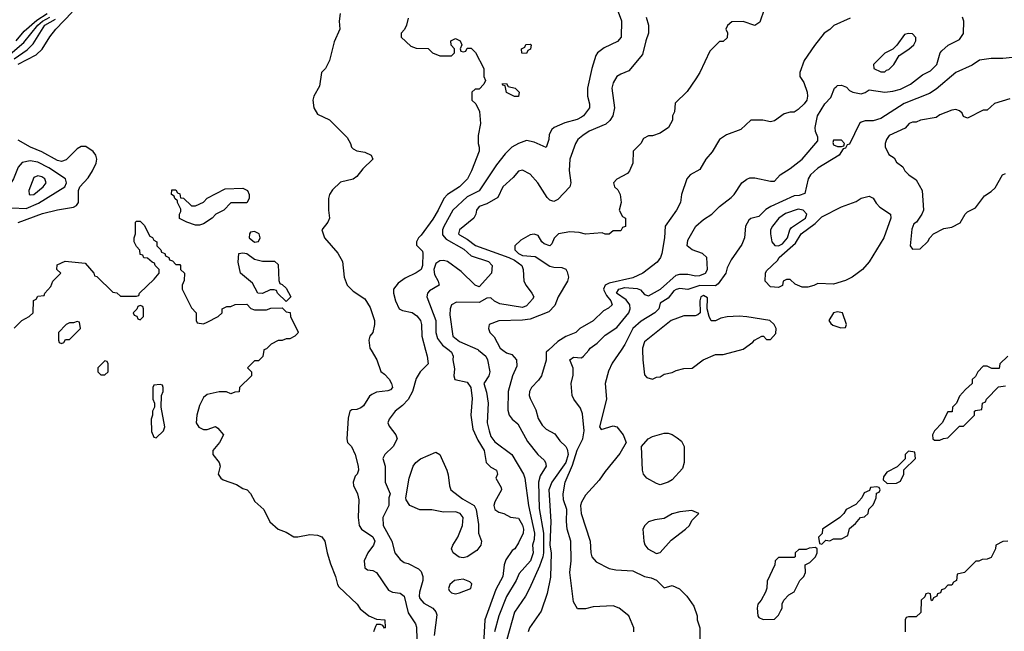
# Model space of a CAD drawing. Header units: inches. Extents: x 1793389 to 1900389, y 320802 to 470796.
# Tile 576 of 656: x 1884398 to 1889397, y 378572 to 381678. Entities that reach past the tile are written whole.
import ezdxf

# ---------------------------------------------------------------- set-up
doc = ezdxf.new("R2010")
doc.units = ezdxf.units.IN
doc.header["$MEASUREMENT"] = 0
doc.layers.add('B8387', color=7, linetype='Continuous')
doc.layers.add('B8388', color=7, linetype='Continuous')

msp = doc.modelspace()

# ---------------------------------------------------------------- linework, layer by layer
at = {"layer": 'B8387', "color": 2}
for points, elevation in [([(1885637.7, 380000), (1885632.7, 379967.3), (1885610, 379946), (1885590, 379946), (1885554, 379910), (1885574, 379890), (1885574, 379870), (1885514, 379810), (1885512.7, 379787.3), (1885490, 379786), (1885470, 379778), (1885447.3, 379787.3), (1885410, 379788), (1885350, 379774), (1885330, 379759), (1885310, 379718), (1885296.3, 379670), (1885294, 379630), (1885307.9, 379607.9), (1885330, 379596), (1885350, 379596), (1885391.3, 379611.3), (1885403.6, 379603.6), (1885432, 379570), (1885412, 379530), (1885378, 379490), (1885378, 379470), (1885411.1, 379428.9), (1885416, 379410), (1885406, 379370), (1885418, 379350), (1885430, 379341), (1885498, 379318), (1885530, 379298), (1885552, 379290), (1885570, 379272), (1885590.7, 379230.7), (1885637.3, 379190), (1885667.5, 379127.5), (1885710, 379091), (1885750, 379074.8), (1885790, 379051.3), (1885810, 379051), (1885870, 379062.8), (1885910, 379060.7), (1885932.3, 379052.3), (1885947.3, 379030), (1885958.8, 378970), (1885975.3, 378915.3), (1886001, 378850), (1886010.8, 378810), (1886018.5, 378798.5), (1886111.3, 378710), (1886126.8, 378686.8), (1886170, 378651.3), (1886210, 378634), (1886252, 378630), (1886254, 378590), (1886250, 378588), (1886242, 378602), (1886230, 378606), (1886210, 378606), (1886203.6, 378596.4), (1886194, 378570)], 178), ([(1886181.9, 380000), (1886211.3, 379950), (1886231.1, 379891.1), (1886250, 379878), (1886272.8, 379852.8), (1886286, 379830), (1886291, 379810), (1886281, 379799), (1886267.1, 379792.9), (1886210, 379786), (1886185.2, 379774.8), (1886174, 379766), (1886143.6, 379716.4), (1886130, 379706), (1886110, 379698), (1886083.6, 379696.4), (1886074, 379690), (1886066, 379654), (1886058, 379550), (1886062, 379530), (1886082, 379510), (1886101, 379470), (1886116, 379410), (1886118, 379390), (1886111.3, 379370), (1886101, 379359), (1886091.3, 379330), (1886091.6, 379311.6), (1886112, 379270), (1886119.8, 379239.8), (1886116.4, 379150), (1886121.3, 379110), (1886133, 379090), (1886191.1, 379051.1), (1886200.3, 379030), (1886194.4, 379010), (1886166, 378970), (1886146.8, 378930), (1886150, 378894), (1886163.5, 378883.5), (1886190, 378881), (1886210, 378871), (1886270, 378780.7), (1886290, 378770.6), (1886330, 378764.9), (1886350.3, 378750.3), (1886370, 378666), (1886407.3, 378610), (1886412.7, 378592.7), (1886414.4, 378530)], 182), ([(1886458.5, 380000), (1886466.8, 379970), (1886471.3, 379930), (1886431.3, 379890), (1886410, 379855.3), (1886392.7, 379790), (1886370, 379749.3), (1886341.4, 379718.6), (1886304, 379690), (1886274, 379650), (1886267.3, 379630), (1886273.4, 379613.4), (1886306.8, 379570), (1886314, 379550), (1886294, 379510), (1886250.8, 379470), (1886240.7, 379450), (1886253.4, 379410), (1886253.4, 379330), (1886278, 379270), (1886272, 379250), (1886272, 379210), (1886241, 379150), (1886242.8, 379110), (1886286.8, 379030), (1886302.8, 378970), (1886330, 378936), (1886350, 378921), (1886370, 378916), (1886422, 378890), (1886436.3, 378876.3), (1886444, 378850), (1886444, 378830), (1886428, 378770), (1886426, 378750), (1886430, 378738), (1886450, 378714.8), (1886496, 378690), (1886510.5, 378670.5), (1886515.5, 378655.5), (1886501.6, 378550)], 186), ([(1886577.7, 380000), (1886590.7, 379990), (1886598.8, 379970), (1886597.3, 379950), (1886605.2, 379905.2), (1886602, 379870), (1886606.8, 379850), (1886670, 379838), (1886687.3, 379810), (1886694.4, 379754.4), (1886688.2, 379670), (1886698.7, 379598.7), (1886723.1, 379543.1), (1886756.3, 379490), (1886766.4, 379430), (1886790, 379404.9), (1886818.8, 379390), (1886823, 379370), (1886815.5, 379350), (1886841.6, 379301.6), (1886843.8, 379290), (1886810.3, 379230), (1886804.6, 379210), (1886810, 379191), (1886830, 379177), (1886856, 379170), (1886890, 379150.8), (1886930, 379146), (1886950, 379111), (1886954.9, 379090), (1886953.7, 379070), (1886930, 379021.2), (1886910.8, 378990), (1886898, 378982), (1886865.2, 378934.8), (1886856.9, 378910), (1886850.4, 378850), (1886815.3, 378784.7), (1886758.4, 378630), (1886752.8, 378507.2)], 190), ([(1886726.5, 380000), (1886764, 379970), (1886773.4, 379950), (1886784.9, 379890), (1886778.8, 379870), (1886754, 379830), (1886767, 379787), (1886776.3, 379730), (1886770.7, 379630.7), (1886780.5, 379590), (1886790, 379561), (1886810, 379534), (1886896, 379470), (1886956.3, 379370), (1886963, 379350), (1886980.9, 379210), (1887011.4, 379070), (1887010, 379038), (1887002, 379010), (1887004.9, 378970), (1886990.3, 378930), (1886933.7, 378866.3), (1886918.4, 378830), (1886870, 378749.2), (1886830.4, 378650), (1886808.8, 378570)], 194), ([(1886850.3, 380000), (1886870, 379986), (1886897, 379977), (1886920.7, 379950), (1886921.4, 379918.6), (1886899.1, 379870), (1886877.6, 379790), (1886875.2, 379695.2), (1886882, 379670), (1886897.3, 379650), (1886926.4, 379626.4), (1886975.6, 379535.6), (1887027.7, 379470), (1887060.9, 379440.9), (1887068, 379430), (1887070.4, 379410.4), (1887039.3, 379360.7), (1887031.5, 379328.5), (1887035.1, 379195.1), (1887056.5, 379070), (1887057.8, 378970), (1887054.4, 378950), (1887037.6, 378902.4), (1886985.5, 378790), (1886964.9, 378750), (1886910.4, 378669.6), (1886870.4, 378530)], 198), ([(1887082.2, 380000), (1887071.3, 379990), (1887070.7, 379949.3), (1887047.3, 379870), (1887032.3, 379847.7), (1886996, 379810), (1886986, 379790), (1886984.7, 379770), (1886990, 379754), (1887017.3, 379697.3), (1887030, 379652), (1887050, 379618), (1887070, 379598.8), (1887114.4, 379574.4), (1887139.8, 379539.8), (1887170, 379511.3), (1887177.3, 379497.3), (1887182, 379470), (1887170.2, 379430), (1887099.3, 379330), (1887083.7, 379290), (1887094.7, 379130), (1887089.3, 379010), (1887096.1, 378970), (1887092.8, 378847.2), (1887076.3, 378763.7), (1887045.5, 378674.5), (1886986, 378590), (1886978.8, 378570)], 202), ([(1887516, 378570), (1887516, 378590), (1887490, 378651.3), (1887442, 378690), (1887410, 378701), (1887310, 378696), (1887270, 378686.8), (1887230, 378686), (1887210, 378722), (1887190.4, 378870), (1887197.6, 378930), (1887196.4, 379030), (1887178, 379090), (1887173, 379130), (1887174.9, 379190), (1887158.8, 379238.8), (1887156.3, 379270), (1887167.4, 379330), (1887204.7, 379415.3), (1887228.7, 379491.3), (1887256.5, 379550), (1887263.8, 379590), (1887255.9, 379675.9), (1887244.5, 379704.5), (1887211, 379750), (1887202.8, 379770), (1887198, 379830), (1887207.3, 379872.7), (1887207.5, 379907.5), (1887191.3, 379950), (1887210, 379964), (1887250, 379961.2), (1887261, 379970), (1887286.4, 380000)], 206), ([(1887450.7, 380000), (1887406.4, 379933.6), (1887387.1, 379892.9), (1887370.7, 379830), (1887376.3, 379750), (1887340.7, 379610), (1887350, 379596), (1887410, 379614.8), (1887430, 379611), (1887461, 379570), (1887476, 379530), (1887445.2, 379474.8), (1887370, 379384), (1887339.9, 379340.1), (1887270, 379264), (1887250, 379228), (1887245.5, 379210), (1887248, 379170), (1887294, 379030), (1887297.3, 378970), (1887302.8, 378950), (1887324, 378924), (1887390.9, 378890.9), (1887424.5, 378884.5), (1887510, 378878.8), (1887570, 378850.8), (1887603.5, 378843.5), (1887630, 378831), (1887670, 378792), (1887710, 378804.7), (1887747.1, 378787.1), (1887784.7, 378750), (1887819.8, 378699.8), (1887838, 378650), (1887838, 378630), (1887851.3, 378590), (1887851.3, 378530)], 210), ([(1887560.5, 380000), (1887560.7, 379950), (1887570, 379874), (1887581, 379861), (1887610, 379852), (1887630, 379862), (1887650, 379864.7), (1887670, 379878), (1887710, 379886), (1887730, 379896), (1887770, 379906), (1887812.5, 379907.5), (1887868, 379950), (1887930, 379978), (1887970, 379978), (1888052.5, 380000)], 214), ([(1889414, 379970), (1889374, 379930), (1889370, 379906), (1889332.7, 379907.3), (1889310, 379918), (1889290, 379918), (1889262, 379890), (1889250, 379866), (1889234, 379850), (1889234, 379830), (1889199.6, 379800.4), (1889170, 379766), (1889154, 379730), (1889134, 379710), (1889132.7, 379687.3), (1889110, 379686), (1889082, 379630), (1889042, 379590), (1889032, 379570), (1889034, 379550), (1889042, 379542), (1889070, 379542), (1889088.4, 379551.6), (1889110, 379554), (1889170, 379614), (1889190, 379614), (1889246, 379670), (1889246, 379690), (1889250, 379694), (1889282, 379698), (1889286, 379730), (1889302, 379738), (1889306, 379750), (1889367.3, 379812.7), (1889402, 379818)], 214), ([(1889414, 379030), (1889390, 379028), (1889354, 379010), (1889352, 378990), (1889330, 378946), (1889310, 378938), (1889283.6, 378936.4), (1889267.3, 378927.3), (1889252.7, 378927.3), (1889194, 378870), (1889158, 378862), (1889154, 378830), (1889138, 378822), (1889130, 378806), (1889110, 378806), (1889092.7, 378787.3), (1889078, 378782), (1889072.7, 378767.3), (1889058, 378762), (1889054, 378750), (1889038, 378742), (1889030, 378726), (1889026, 378730), (1889022, 378762), (1889010, 378766), (1888998, 378762), (1888992.7, 378747.3), (1888974, 378730), (1888972.7, 378667.3), (1888950, 378646), (1888910, 378646), (1888898, 378642), (1888894, 378630), (1888894, 378570)], 214)]:
    msp.add_lwpolyline(points, dxfattribs=dict(at, elevation=elevation))
for points, elevation in [([(1884830, 379946), (1884794, 379910), (1884794, 379890), (1884810, 379874), (1884830, 379874), (1884846, 379890), (1884846, 379930), (1884842, 379942)], 178), ([(1885110, 379826), (1885078, 379822), (1885074, 379810), (1885074, 379750), (1885082, 379730), (1885082, 379710), (1885072, 379690), (1885072, 379670), (1885064.7, 379650), (1885066, 379586), (1885078, 379558), (1885090, 379554), (1885128, 379590), (1885135.3, 379610), (1885115.3, 379710), (1885118, 379770), (1885126, 379790), (1885126, 379810), (1885122, 379822)], 178), ([(1887650, 379315.3), (1887630, 379322), (1887582, 379350), (1887564, 379370), (1887559, 379390), (1887554, 379510), (1887588, 379550), (1887610, 379561), (1887670, 379578), (1887690, 379578), (1887710, 379571.3), (1887735.3, 379555.3), (1887756.9, 379536.9), (1887771.3, 379510), (1887771.3, 379430), (1887762, 379398), (1887710, 379342), (1887690, 379329)], 210), ([(1886650, 378945.1), (1886628.2, 378948.2), (1886598, 378970), (1886589.6, 378990), (1886596.2, 379010), (1886621.6, 379050), (1886646, 379110), (1886649.2, 379150), (1886634, 379170), (1886610, 379179.5), (1886550, 379177.4), (1886490, 379188), (1886429.5, 379189.5), (1886378, 379210), (1886360.4, 379240.4), (1886358, 379250), (1886375.1, 379350), (1886395.1, 379410), (1886409.4, 379430), (1886432.7, 379447.3), (1886510, 379482), (1886530.4, 379470.4), (1886566, 379390), (1886573.2, 379366.8), (1886579.1, 379310), (1886586.8, 379290), (1886645.1, 379245.1), (1886704.7, 379210), (1886714.8, 379190), (1886726.4, 379113.6), (1886727.3, 379070), (1886742, 379030), (1886739.1, 379010), (1886718.4, 378981.6), (1886670, 378949.4)], 186), ([(1888910, 379486), (1888894, 379470), (1888892.7, 379447.3), (1888852.7, 379407.3), (1888799.6, 379380.4), (1888783.6, 379356.4), (1888782, 379342), (1888802, 379322), (1888850, 379324.7), (1888870, 379334), (1888886, 379370), (1888887.3, 379392.7), (1888946, 379450), (1888942, 379482)], 214), ([(1888750, 379306), (1888718, 379302), (1888712.7, 379287.3), (1888685.4, 379274.6), (1888674, 379250), (1888643.6, 379216.4), (1888594, 379190), (1888582, 379170), (1888562, 379150), (1888474, 379090), (1888472, 379068), (1888454, 379050), (1888458, 379018), (1888470, 379014), (1888490, 379034), (1888510, 379032), (1888530, 379042), (1888570, 379042), (1888602, 379058), (1888610, 379094), (1888640.4, 379119.6), (1888666, 379150), (1888687.3, 379152.7), (1888706, 379170), (1888708.4, 379191.6), (1888730, 379214), (1888738, 379230), (1888746, 379250), (1888747.3, 379272.7), (1888762, 379278), (1888766, 379290), (1888762, 379302)], 214), ([(1887810, 379186), (1887750, 379179), (1887710, 379169), (1887670, 379144), (1887622, 379138), (1887590, 379128.7), (1887571.3, 379110), (1887561, 379090), (1887566, 379030), (1887570.9, 379010.9), (1887586, 378990), (1887630, 378967.3), (1887650, 378971.3), (1887705.6, 379034.4), (1887778, 379090), (1887798, 379110), (1887810, 379134), (1887846, 379170)], 214), ([(1888438, 378998), (1888405.4, 378994.6), (1888390, 378988), (1888352.7, 378987.3), (1888334, 378970), (1888334, 378950), (1888330, 378946), (1888250, 378946), (1888234, 378930), (1888232, 378910), (1888192.7, 378827.3), (1888191.6, 378791.6), (1888184.7, 378770), (1888162, 378730), (1888144.7, 378710), (1888142, 378690), (1888144.7, 378650), (1888150, 378642), (1888172.7, 378632.7), (1888230, 378634), (1888250, 378654), (1888262, 378678), (1888268, 378690), (1888268.4, 378711.6), (1888278, 378730), (1888303.1, 378756.9), (1888330, 378772), (1888358, 378830), (1888378, 378850), (1888388, 378870), (1888386, 378910), (1888410, 378922), (1888438, 378950), (1888446, 378970), (1888446, 378990)], 214), ([(1886650, 378836), (1886604.7, 378830), (1886581, 378810), (1886574.8, 378790), (1886578.8, 378778.8), (1886590, 378766.8), (1886610, 378762.8), (1886630, 378766.8), (1886688, 378790), (1886693.6, 378813.6), (1886683.1, 378823.1)], 190)]:
    msp.add_lwpolyline(points, close=True, dxfattribs=dict(at, elevation=elevation))
at = {"layer": 'B8388', "color": 2}
for points, elevation in [([(1887430.7, 381730.7), (1887453, 381673), (1887450.6, 381590), (1887432.8, 381567.2), (1887364.9, 381535.1), (1887330.6, 381509.4), (1887323.4, 381496.6), (1887302, 381430), (1887280.5, 381330), (1887280.7, 381290), (1887291, 381250), (1887291.3, 381230), (1887261, 381190), (1887250, 381182.7), (1887228.1, 381171.9), (1887166.2, 381153.8), (1887112, 381130), (1887099.8, 381120.2), (1887085.4, 381094.6), (1887084.7, 381070), (1887070, 381028.7), (1887010, 381055.3), (1886970, 381064), (1886930, 381049.2), (1886896, 381030), (1886862.8, 380997.2), (1886818.3, 380941.7), (1886730.4, 380809.6), (1886670, 380778.9), (1886596.3, 380710), (1886551.7, 380628.3), (1886544.4, 380610), (1886544.8, 380584.8), (1886562.8, 380562.8), (1886652.1, 380512.1), (1886690, 380479.1), (1886778, 380450), (1886796, 380430), (1886793, 380390), (1886730, 380322), (1886710, 380329.4), (1886639.3, 380399.3), (1886570, 380449.5), (1886550, 380455.1), (1886530, 380453), (1886510, 380439.5), (1886500.9, 380410), (1886503.2, 380383.2), (1886522, 380350), (1886526.8, 380330), (1886478.7, 380301.3), (1886467.7, 380290), (1886465.5, 380270), (1886510.3, 380150.3), (1886510.3, 380090), (1886519, 380059), (1886545.1, 380025.1), (1886577.7, 380000)], 190), ([(1888178, 381730), (1888155.3, 381664.7), (1888130, 381648.7), (1888070, 381668.7), (1888012.7, 381667.3), (1887991.6, 381648.4), (1887982, 381630), (1887991.1, 381611.1), (1887990, 381586), (1887970, 381568), (1887950, 381568), (1887902, 381518), (1887851, 381410), (1887830, 381378), (1887786.4, 381313.6), (1887726.4, 381253.6), (1887722, 381210), (1887712, 381190), (1887711.6, 381168.4), (1887692, 381130), (1887650, 381102), (1887610, 381088.7), (1887590, 381088), (1887565.4, 381074.6), (1887552, 381050), (1887512, 381010), (1887511.1, 380948.9), (1887494, 380910), (1887483.6, 380896.4), (1887430, 380868), (1887412, 380850), (1887418, 380830), (1887434, 380814), (1887446, 380790), (1887451.3, 380750), (1887442, 380710), (1887458, 380678), (1887474, 380670), (1887472.7, 380627.3), (1887458, 380622), (1887450, 380606), (1887410, 380606), (1887390, 380588), (1887370, 380588.7), (1887355.3, 380595.3), (1887270, 380589), (1887238, 380598), (1887190, 380601.2), (1887134, 380590), (1887111.1, 380568.9), (1887099.8, 380540.2), (1887090, 380528.7), (1887060.2, 380540.2), (1887049.4, 380549.4), (1887030, 380582), (1887010, 380589), (1886990, 380585.2), (1886942.4, 380557.6), (1886911, 380529), (1886910.8, 380510), (1886930.6, 380490), (1886950, 380480.3), (1887015.6, 380475.6), (1887090, 380426.8), (1887110, 380420.7), (1887150, 380418.8), (1887170, 380411), (1887178, 380398), (1887184, 380370), (1887178.8, 380350), (1887130.8, 380270), (1887114, 380226), (1887084.8, 380195.2), (1886990, 380156.3), (1886950, 380151.2), (1886830.7, 380149.3), (1886782, 380130), (1886778, 380110), (1886784.7, 380090), (1886807.1, 380067.1), (1886836.3, 380010), (1886850.3, 380000)], 198), ([(1884350, 381503.2), (1884418.2, 381561.8), (1884490, 381650.1), (1884513.6, 381670), (1884550.8, 381690)], 190), ([(1884370, 381479.7), (1884434.9, 381525.1), (1884465.2, 381554.8), (1884525.6, 381650), (1884579.1, 381680.9)], 186), ([(1884379.7, 381570), (1884420.8, 381619.2), (1884485.1, 381674.9), (1884536.5, 381710)], 194), ([(1884390, 381451.3), (1884480.9, 381499.1), (1884512.2, 381527.8), (1884550, 381590.6), (1884580.9, 381630), (1884664.5, 381715.5)], 182), ([(1886024, 381710), (1886018.8, 381670), (1886022.8, 381630), (1885994, 381566), (1885970.6, 381470), (1885950.8, 381430), (1885930.5, 381409.5), (1885919.3, 381340.7), (1885891, 381290), (1885886, 381270), (1885891, 381230), (1885910, 381198), (1885971.3, 381170), (1886059.8, 381079.8), (1886078, 381050), (1886082, 381030), (1886090, 381022), (1886110, 381012), (1886150, 381006), (1886182, 380990), (1886191.3, 380970), (1886139.8, 380920.2), (1886110, 380882), (1886090, 380868.7), (1886026.4, 380853.6), (1885986.4, 380813.6), (1885971.3, 380790), (1885966, 380770), (1885966, 380710), (1885971.3, 380670), (1885962, 380650), (1885932, 380610), (1885944.7, 380570), (1886012.8, 380492.8), (1886036, 380450), (1886044.7, 380370), (1886061, 380330), (1886090, 380298.8), (1886150, 380261), (1886176.7, 380216.7), (1886199.1, 380150), (1886199.1, 380130), (1886190.8, 380090), (1886176, 380070), (1886171, 380050), (1886176, 380010), (1886181.9, 380000)], 182), ([(1886370, 381686), (1886362, 381650), (1886351.6, 381628.4), (1886334, 381610), (1886334, 381590), (1886383.6, 381543.6), (1886410, 381534), (1886471.6, 381531.6), (1886494, 381510), (1886530, 381494), (1886590, 381494), (1886606, 381510), (1886606, 381530), (1886588.4, 381548.4), (1886586, 381570), (1886610, 381582), (1886634, 381570), (1886642, 381550), (1886634, 381530), (1886638, 381518), (1886650, 381514), (1886662, 381518), (1886670, 381534), (1886690, 381534), (1886711.6, 381511.6), (1886754, 381430), (1886754, 381390), (1886762, 381370), (1886754, 381350), (1886730, 381326), (1886710, 381326), (1886694, 381310), (1886694, 381270), (1886714, 381250), (1886731.3, 381211.3), (1886738, 381150), (1886726, 381090), (1886724.7, 381050), (1886731, 381030), (1886731, 381010), (1886690.7, 380910), (1886670.6, 380870), (1886630.7, 380830), (1886570.3, 380789.7), (1886550.6, 380770), (1886522.4, 380710), (1886494.8, 380665.2), (1886436.8, 380583.2), (1886422, 380570), (1886412, 380550), (1886412.7, 380532.7), (1886442, 380502), (1886444.7, 380490), (1886442, 380430), (1886435.5, 380410), (1886410, 380392.3), (1886354, 380366), (1886319.8, 380340.2), (1886296, 380310), (1886296, 380290), (1886306, 380250), (1886324.7, 380210), (1886340.7, 380200.7), (1886390, 380190.7), (1886413.8, 380173.8), (1886433, 380150), (1886438, 380130), (1886439.1, 380070), (1886458.5, 380000)], 186), ([(1887578, 381690), (1887590.9, 381650.9), (1887590.9, 381609.1), (1887576, 381570), (1887559.1, 381500.9), (1887490, 381418), (1887450, 381402), (1887430, 381388.7), (1887410, 381358), (1887404, 381330), (1887418, 381230), (1887408.4, 381190), (1887394.7, 381165.3), (1887373.3, 381146.7), (1887288.9, 381111.1), (1887256, 381090), (1887230.8, 381070), (1887218.8, 381050), (1887190.8, 380970), (1887187.5, 380912.5), (1887196.4, 380850), (1887190.3, 380829.7), (1887130, 380764), (1887110, 380754), (1887090, 380762), (1887075.5, 380775.5), (1887029, 380850), (1886990, 380894), (1886950, 380913.2), (1886930, 380908.7), (1886902.8, 380877.2), (1886850.8, 380830), (1886824.5, 380775.5), (1886770, 380742.6), (1886730.4, 380729.6), (1886717.3, 380710), (1886714, 380690), (1886702.8, 380670), (1886630.7, 380610), (1886624.9, 380590), (1886630, 380584.9), (1886670, 380562.6), (1886711.1, 380531.1), (1886881.6, 380470), (1886910, 380456.2), (1886947, 380430), (1886953.7, 380410), (1886957.3, 380350), (1886968.3, 380328.3), (1886998.4, 380290), (1887008, 380270), (1887001.7, 380258.3), (1886970, 380225.6), (1886950, 380216.9), (1886834.7, 380234.7), (1886807.9, 380247.9), (1886790, 380266), (1886770, 380263.7), (1886730, 380242), (1886615.9, 380244.1), (1886590.6, 380229.4), (1886584, 380210), (1886581.6, 380178.4), (1886597.3, 380070), (1886630, 380043.1), (1886722.9, 380002.9), (1886726.5, 380000)], 194), ([(1888613.7, 381686.3), (1888531.1, 381648.9), (1888510, 381628), (1888482, 381610), (1888432.8, 381547.2), (1888381, 381470), (1888358, 381410), (1888358, 381390), (1888378.8, 381358.8), (1888396.3, 381310), (1888398, 381290), (1888393.4, 381270), (1888380.7, 381250), (1888350, 381221.2), (1888330, 381209.2), (1888310, 381209), (1888279.8, 381200.2), (1888230, 381164), (1888210, 381159), (1888170, 381168), (1888110, 381168), (1888059.8, 381120.2), (1887986, 381094), (1887950.9, 381069.1), (1887913.2, 381006.8), (1887881, 380970), (1887850, 380918), (1887802, 380890), (1887784.7, 380870), (1887758, 380790), (1887752, 380750), (1887732, 380710), (1887674.8, 380630), (1887670.8, 380570), (1887657.3, 380490), (1887650.7, 380470), (1887634.2, 380445.8), (1887561, 380390), (1887510, 380366.3), (1887390, 380339.7), (1887370.2, 380329.8), (1887361.7, 380310), (1887363.7, 380303.7), (1887377, 380277), (1887398.4, 380250), (1887406, 380230), (1887387.7, 380212.3), (1887361.1, 380198.9), (1887310, 380149.3), (1887242, 380110), (1887222, 380090), (1887170.9, 380069.1), (1887130, 380044), (1887082.2, 380000)], 202), ([(1887286.4, 380000), (1887294.8, 380010), (1887330, 380036), (1887370, 380076), (1887430, 380115.1), (1887490, 380189.4), (1887496.5, 380210), (1887494.9, 380230), (1887476.1, 380256.1), (1887428.4, 380290), (1887439.1, 380310), (1887470, 380317.6), (1887532.9, 380312.9), (1887550, 380306.6), (1887570, 380282.7), (1887590, 380276.2), (1887650.7, 380310), (1887730, 380381.2), (1887750, 380386), (1887790, 380386), (1887830, 380378), (1887850, 380379.5), (1887878.8, 380390), (1887890.5, 380410), (1887886.8, 380470), (1887864.7, 380490), (1887812, 380510), (1887786, 380530), (1887790, 380558), (1887831.3, 380630), (1887870, 380664), (1887912, 380690), (1887950.9, 380729.1), (1888010, 380775.3), (1888024.7, 380790), (1888064.7, 380850), (1888090, 380868.7), (1888105.4, 380874.6), (1888130, 380875.3), (1888210, 380858), (1888230, 380858), (1888258, 380890), (1888310, 380922.7), (1888370.7, 380970), (1888450, 381062), (1888450, 381082), (1888438, 381110), (1888436.4, 381130), (1888448.2, 381190), (1888484.9, 381250), (1888516.7, 381283.3), (1888534, 381330), (1888542.3, 381337.7), (1888550, 381343.7), (1888570, 381346), (1888594.8, 381334.8), (1888610, 381319), (1888628, 381310), (1888670, 381302), (1888690, 381308), (1888710, 381322), (1888789.5, 381309.5), (1888830, 381315.1), (1888870, 381324.5), (1888921, 381350), (1888981.3, 381398.7), (1889021.1, 381418.9), (1889054, 381450), (1889070.9, 381509.1), (1889079.8, 381520.2), (1889111.1, 381548.9), (1889170, 381578), (1889190, 381608), (1889191.3, 381670), (1889184.7, 381690)], 206), ([(1889470, 381489.4), (1889390, 381480.9), (1889330, 381481.2), (1889270, 381473.2), (1889233.4, 381446.6), (1889150, 381409.2), (1889050, 381324.5), (1889016.2, 381303.8), (1888887.9, 381252.1), (1888770, 381177), (1888730, 381163.7), (1888690, 381164), (1888670, 381158), (1888662, 381150), (1888610, 381046), (1888598, 381042), (1888590, 381026), (1888578, 381022), (1888558, 380990), (1888450, 380924.5), (1888413.4, 380890), (1888400.7, 380870), (1888384.7, 380795.3), (1888354.4, 380785.6), (1888330, 380784), (1888211, 380730), (1888185.8, 380714.2), (1888150, 380679), (1888110, 380668.7), (1888099.8, 380660.2), (1888082, 380630), (1888078, 380570), (1888064.5, 380535.5), (1888010, 380458), (1887990, 380418), (1887982.8, 380390), (1887943.4, 380336.6), (1887930, 380326), (1887851.1, 380328.9), (1887790, 380308), (1887750, 380313.3), (1887730, 380308.4), (1887719.6, 380300.4), (1887690, 380263.7), (1887650, 380239), (1887642, 380210), (1887622, 380190), (1887552.8, 380147.2), (1887510.3, 380109.7), (1887470, 380029), (1887450.7, 380000)], 210), ([(1889424.7, 381275.3), (1889347.7, 381252.3), (1889310, 381218), (1889290, 381218), (1889210, 381178), (1889190, 381186), (1889183.1, 381203.1), (1889170, 381215.3), (1889150, 381222), (1889130, 381219), (1889070, 381195.3), (1889050, 381182), (1888971.6, 381168.4), (1888950, 381158), (1888930, 381158), (1888914, 381150), (1888892.7, 381127.3), (1888812, 381090), (1888798, 381070), (1888791.3, 381050), (1888791.6, 381031.6), (1888810, 380994), (1888836.9, 380976.9), (1888850, 380954), (1888882, 380930), (1888892, 380910), (1888912, 380890), (1888950, 380864.7), (1888978.8, 380810), (1888986, 380710), (1888978, 380690), (1888950.8, 380649.2), (1888938, 380642), (1888926.4, 380613.6), (1888918, 380530), (1888930, 380512), (1888970, 380514), (1889008.4, 380551.6), (1889018, 380570), (1889038, 380590), (1889090, 380618), (1889130, 380624.7), (1889172.9, 380647.1), (1889198, 380690), (1889210, 380702), (1889250, 380722), (1889296.4, 380783.6), (1889330, 380804.7), (1889350, 380824.7), (1889388, 380890), (1889403.1, 380896.9)], 214), ([(1884390, 380647.7), (1884513.4, 380693.4), (1884590, 380712.7), (1884670, 380725.5), (1884685.6, 380734.4), (1884696.2, 380750), (1884696.9, 380810), (1884703.5, 380830), (1884745.6, 380874.4), (1884767.6, 380910), (1884785.6, 380950), (1884789.5, 380970), (1884783.7, 380990), (1884770, 381009.2), (1884733.8, 381033.8), (1884710, 381033.2), (1884690, 381022.7), (1884633.4, 380966.6), (1884610, 380958.4), (1884590, 380963.6), (1884510, 381006.6), (1884453.2, 381030), (1884390, 381066)], 182), ([(1884370, 380112), (1884408.9, 380151.1), (1884446, 380170), (1884466, 380190), (1884467.3, 380252.7), (1884482, 380258), (1884490, 380274), (1884522, 380278), (1884526, 380290), (1884556.4, 380323.6), (1884566, 380350), (1884606, 380390), (1884586, 380410), (1884587.3, 380432.7), (1884628.9, 380451.1), (1884730, 380442), (1884774, 380390), (1884778, 380378), (1884790, 380374), (1884870, 380294), (1884891.6, 380291.6), (1884910, 380274), (1884990, 380274), (1885002, 380278), (1885006, 380290), (1885080.4, 380359.6), (1885106, 380390), (1885106, 380410), (1885086, 380430), (1885082, 380442), (1885070, 380446), (1885047.3, 380467.3), (1885028.4, 380468.4), (1885022, 380482), (1885010, 380486), (1885007.3, 380507.3), (1884990, 380526), (1884978, 380550), (1884978, 380570), (1884986, 380590), (1884986, 380650), (1884990, 380654), (1885010, 380654), (1885030, 380634), (1885058, 380578), (1885072.7, 380572.7), (1885078, 380558), (1885094, 380550), (1885094, 380530), (1885114, 380510), (1885118, 380498), (1885134, 380490), (1885138, 380478), (1885154, 380470), (1885158, 380458), (1885172.7, 380452.7), (1885190, 380434), (1885210, 380434), (1885214, 380430), (1885214, 380410), (1885234, 380390), (1885232.7, 380352.7), (1885222, 380330), (1885222, 380310), (1885270, 380214), (1885294, 380190), (1885294, 380150), (1885298, 380138), (1885330, 380134), (1885350, 380142), (1885406, 380170), (1885426, 380190), (1885426, 380210), (1885450, 380222), (1885470, 380222), (1885491.6, 380231.6), (1885550, 380234), (1885571.6, 380211.6), (1885590, 380204.7), (1885650, 380204.7), (1885672.7, 380212.7), (1885730, 380214), (1885750, 380194), (1885771.6, 380191.6), (1885772, 380170), (1885811.6, 380091.6), (1885810, 380086), (1885794, 380070), (1885770, 380058), (1885750, 380058), (1885730, 380048), (1885710, 380048), (1885674, 380030), (1885650, 380006), (1885638, 380002), (1885637.7, 380000)], 178), ([(1888052.5, 380000), (1888070, 380004.7), (1888120.4, 380039.6), (1888128, 380050), (1888166, 380070), (1888174, 380070), (1888190, 380054), (1888210, 380054), (1888236.4, 380083.6), (1888238, 380110), (1888228, 380130), (1888206, 380150), (1888090, 380169.3), (1888050, 380172.7), (1887990, 380169.3), (1887958, 380162), (1887930, 380149), (1887909, 380149), (1887898, 380170), (1887888, 380210), (1887890, 380266), (1887870, 380278), (1887856, 380270), (1887851.3, 380250), (1887852, 380190), (1887841, 380179), (1887826.4, 380173.6), (1887770, 380174.5), (1887706, 380150), (1887570, 380042), (1887560.5, 380010), (1887560.5, 380000)], 214)]:
    msp.add_lwpolyline(points, dxfattribs=dict(at, elevation=elevation))
for points, elevation in [([(1888910, 381608), (1888890, 381602), (1888851.3, 381548.7), (1888831.3, 381528.7), (1888790, 381508), (1888732, 381450), (1888734, 381430), (1888770, 381414), (1888790, 381414), (1888798, 381422), (1888810, 381424.7), (1888835.3, 381450), (1888863.1, 381496.9), (1888912.5, 381527.5), (1888938, 381550), (1888948, 381570), (1888947.3, 381587.3), (1888930, 381606)], 206), ([(1886970, 381506), (1886947.3, 381507.3), (1886946, 381530), (1886962, 381538), (1886967.3, 381552.7), (1886990, 381554), (1886994, 381550), (1886991.6, 381528.4), (1886978, 381522)], 186), ([(1886910, 381288.7), (1886870, 381308), (1886862, 381342), (1886850, 381346), (1886847.3, 381352.7), (1886870, 381354), (1886878, 381338), (1886914, 381330), (1886934, 381310), (1886930, 381288.7)], 186), ([(1888570, 381066), (1888530, 381066), (1888526, 381054), (1888530, 381042), (1888550, 381034), (1888570, 381034), (1888582, 381038), (1888586, 381050)], 210), ([(1884450, 380960.7), (1884410, 380952.7), (1884390.4, 380929.6), (1884365.5, 380870), (1884314, 380786), (1884283.8, 380756.2), (1884232.7, 380727.3), (1884219.1, 380710), (1884219.1, 380690), (1884230, 380674.8), (1884250, 380664), (1884270, 380664), (1884311.5, 380708.5), (1884330, 380719.1), (1884357.6, 380722.4), (1884430, 380718.3), (1884493.8, 380746.2), (1884626, 380830), (1884636, 380850), (1884629.5, 380869.5), (1884545.7, 380925.7), (1884490, 380954.3)], 186), ([(1884490, 380884.5), (1884470, 380876), (1884444, 380810), (1884446, 380790), (1884450, 380788), (1884470, 380790.8), (1884517, 380830), (1884532, 380850), (1884526, 380870), (1884510, 380880.7)], 190), ([(1885290, 380635.3), (1885246, 380650), (1885209, 380669), (1885208.7, 380690), (1885216.4, 380703.6), (1885216.4, 380716.4), (1885198, 380750), (1885198, 380758), (1885186, 380770), (1885182, 380782), (1885168, 380790), (1885170, 380814), (1885190, 380814), (1885198, 380798), (1885210, 380794), (1885214, 380774), (1885230, 380772), (1885270, 380732), (1885290, 380732), (1885330, 380752), (1885350, 380772), (1885440.4, 380819.6), (1885530, 380822), (1885554, 380810), (1885562, 380790), (1885562, 380770), (1885550, 380748), (1885470, 380748), (1885434, 380710), (1885394, 380690), (1885374, 380670), (1885330, 380642), (1885310, 380635.3)], 178), ([(1888530, 380335.3), (1888450, 380338), (1888430, 380328.7), (1888399.8, 380320.2), (1888370, 380319), (1888334.6, 380334.6), (1888310, 380358), (1888290, 380358), (1888274, 380350), (1888271.1, 380328.9), (1888250, 380318), (1888210, 380322), (1888182, 380350), (1888184, 380390), (1888190, 380402), (1888244.7, 380455.3), (1888254, 380470), (1888336.6, 380543.4), (1888366, 380590), (1888437.1, 380642.9), (1888470, 380676), (1888570, 380726.8), (1888644.7, 380755.3), (1888670, 380771.3), (1888710, 380782), (1888730, 380771.3), (1888745.4, 380745.4), (1888765.4, 380725.4), (1888818, 380690), (1888821, 380670), (1888784.7, 380570), (1888710, 380449), (1888676, 380410), (1888650, 380389.2), (1888624.7, 380370), (1888590, 380354)], 210), ([(1888350, 380715), (1888285.6, 380694.4), (1888252.4, 380670), (1888220.3, 380630), (1888210.3, 380610), (1888208.9, 380591.1), (1888216.9, 380550), (1888231.6, 380531.6), (1888250, 380530.2), (1888270, 380539.7), (1888296.5, 380570), (1888307.1, 380610), (1888317, 380623), (1888388, 380670), (1888394, 380690), (1888376.2, 380710)], 214), ([(1885590, 380602.7), (1885570, 380599), (1885564, 380590), (1885562, 380570), (1885590, 380548.7), (1885610, 380551.3), (1885619.3, 380570), (1885613.2, 380590)], 182), ([(1885630, 380451.3), (1885692, 380452), (1885710, 380434), (1885712.7, 380352.7), (1885718, 380338), (1885730, 380334), (1885750, 380314), (1885774, 380270), (1885750, 380246), (1885706, 380290), (1885702, 380302), (1885690, 380306), (1885670, 380306), (1885630, 380288), (1885606, 380290), (1885580.2, 380340.2), (1885518, 380390), (1885506, 380446), (1885510, 380491), (1885530, 380494.8), (1885550, 380490.6), (1885590, 380462)], 178), ([(1885010, 380226), (1884998, 380222), (1884992.7, 380207.3), (1884974, 380190), (1884978, 380178), (1884992.7, 380172.7), (1884998, 380158), (1885010, 380154), (1885026, 380170), (1885026, 380210), (1885022, 380222)], 178), ([(1888550, 380195.1), (1888530, 380189), (1888506, 380150), (1888515.3, 380135.3), (1888526.8, 380126.8), (1888567.3, 380112.7), (1888590, 380114), (1888595.3, 380130), (1888575.3, 380190)], 214), ([(1884690, 380146), (1884670, 380138), (1884650, 380138), (1884634, 380130), (1884594, 380090), (1884594, 380050), (1884598, 380038), (1884610, 380034), (1884622, 380038), (1884630, 380054), (1884650, 380054), (1884706, 380110), (1884702, 380142)], 178)]:
    msp.add_lwpolyline(points, close=True, dxfattribs=dict(at, elevation=elevation))

doc.saveas('drawing.dxf')
